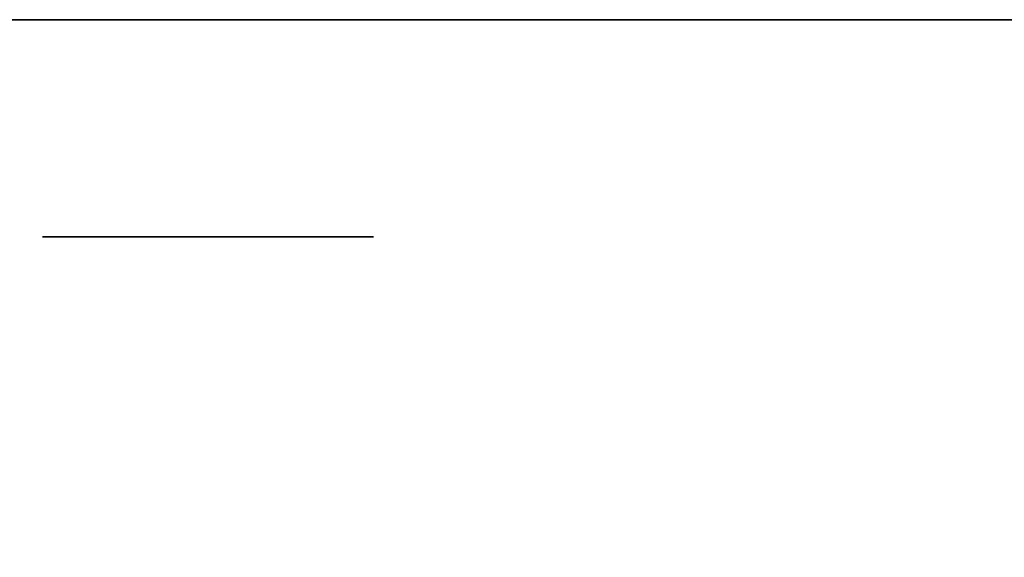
# Model space of a CAD drawing. Extents: x -1299 to -1246.9, y 2743.7 to 2747.9.
# Tile 195 of 1056: x -1292.9362 to -1292.8887, y 2744.8585 to 2744.8844. Entities that reach past the tile are written whole.
import ezdxf

# ---------------------------------------------------------------- set-up
doc = ezdxf.new("R2010")
doc.units = 0
doc.header["$LTSCALE"] = 150
doc.header["$MEASUREMENT"] = 0
doc.layers.add('3DFACE_BOLT', color=7, linetype='CONTINUOUS')
doc.layers.add('3DFACE_SHAPE', color=7, linetype='CONTINUOUS')

msp = doc.modelspace()

# ---------------------------------------------------------------- linework, layer by layer
at = {"layer": '3DFACE_BOLT', "color": 1}
for points, invisible_edges in [([(-1292.934727, 2744.823949, 0.135528), (-1292.935119, 2744.823949, 0.138), (-1292.934727, 2744.873949, 0.135528)], 14), ([(-1292.934727, 2744.873949, 0.135528), (-1292.935119, 2744.823949, 0.138), (-1292.935119, 2744.873949, 0.138)], 3), ([(-1292.935119, 2744.823949, 0.138), (-1292.934727, 2744.823949, 0.140472), (-1292.935119, 2744.873949, 0.138)], 14), ([(-1292.935119, 2744.873949, 0.138), (-1292.934727, 2744.823949, 0.140472), (-1292.934727, 2744.873949, 0.140472)], 3), ([(-1292.934727, 2744.873949, 0.135528), (-1292.935119, 2744.873949, 0.138), (-1292.934727, 2744.873949, 0.140472)], 12), ([(-1292.934727, 2744.823949, 0.065528), (-1292.935119, 2744.823949, 0.068), (-1292.934727, 2744.873949, 0.065528)], 14), ([(-1292.934727, 2744.873949, 0.065528), (-1292.935119, 2744.823949, 0.068), (-1292.935119, 2744.873949, 0.068)], 3), ([(-1292.935119, 2744.823949, 0.068), (-1292.934727, 2744.823949, 0.070472), (-1292.935119, 2744.873949, 0.068)], 14), ([(-1292.935119, 2744.873949, 0.068), (-1292.934727, 2744.823949, 0.070472), (-1292.934727, 2744.873949, 0.070472)], 3), ([(-1292.934727, 2744.873949, 0.065528), (-1292.935119, 2744.873949, 0.068), (-1292.934727, 2744.873949, 0.070472)], 12), ([(-1292.933591, 2744.823949, 0.133298), (-1292.934727, 2744.823949, 0.135528), (-1292.933591, 2744.873949, 0.133298)], 14), ([(-1292.933591, 2744.873949, 0.133298), (-1292.934727, 2744.823949, 0.135528), (-1292.934727, 2744.873949, 0.135528)], 3), ([(-1292.934727, 2744.823949, 0.140472), (-1292.933591, 2744.823949, 0.142702), (-1292.934727, 2744.873949, 0.140472)], 14), ([(-1292.934727, 2744.873949, 0.140472), (-1292.933591, 2744.823949, 0.142702), (-1292.933591, 2744.873949, 0.142702)], 3), ([(-1292.933591, 2744.873949, 0.133298), (-1292.934727, 2744.873949, 0.135528), (-1292.933591, 2744.873949, 0.142702)], 14), ([(-1292.933591, 2744.873949, 0.142702), (-1292.934727, 2744.873949, 0.135528), (-1292.934727, 2744.873949, 0.140472)], 3), ([(-1292.933591, 2744.823949, 0.063298), (-1292.934727, 2744.823949, 0.065528), (-1292.933591, 2744.873949, 0.063298)], 14), ([(-1292.933591, 2744.873949, 0.063298), (-1292.934727, 2744.823949, 0.065528), (-1292.934727, 2744.873949, 0.065528)], 3), ([(-1292.934727, 2744.823949, 0.070472), (-1292.933591, 2744.823949, 0.072702), (-1292.934727, 2744.873949, 0.070472)], 14), ([(-1292.934727, 2744.873949, 0.070472), (-1292.933591, 2744.823949, 0.072702), (-1292.933591, 2744.873949, 0.072702)], 3), ([(-1292.933591, 2744.873949, 0.063298), (-1292.934727, 2744.873949, 0.065528), (-1292.933591, 2744.873949, 0.072702)], 14), ([(-1292.933591, 2744.873949, 0.072702), (-1292.934727, 2744.873949, 0.065528), (-1292.934727, 2744.873949, 0.070472)], 3), ([(-1292.931821, 2744.823949, 0.131528), (-1292.933591, 2744.823949, 0.133298), (-1292.931821, 2744.873949, 0.131528)], 14), ([(-1292.931821, 2744.873949, 0.131528), (-1292.933591, 2744.823949, 0.133298), (-1292.933591, 2744.873949, 0.133298)], 3), ([(-1292.933591, 2744.823949, 0.142702), (-1292.931821, 2744.823949, 0.144472), (-1292.933591, 2744.873949, 0.142702)], 14), ([(-1292.933591, 2744.873949, 0.142702), (-1292.931821, 2744.823949, 0.144472), (-1292.931821, 2744.873949, 0.144472)], 3), ([(-1292.931821, 2744.873949, 0.131528), (-1292.933591, 2744.873949, 0.133298), (-1292.931821, 2744.873949, 0.144472)], 14), ([(-1292.931821, 2744.873949, 0.144472), (-1292.933591, 2744.873949, 0.133298), (-1292.933591, 2744.873949, 0.142702)], 3), ([(-1292.931821, 2744.823949, 0.061528), (-1292.933591, 2744.823949, 0.063298), (-1292.931821, 2744.873949, 0.061528)], 14), ([(-1292.931821, 2744.873949, 0.061528), (-1292.933591, 2744.823949, 0.063298), (-1292.933591, 2744.873949, 0.063298)], 3), ([(-1292.933591, 2744.823949, 0.072702), (-1292.931821, 2744.823949, 0.074472), (-1292.933591, 2744.873949, 0.072702)], 14), ([(-1292.933591, 2744.873949, 0.072702), (-1292.931821, 2744.823949, 0.074472), (-1292.931821, 2744.873949, 0.074472)], 3), ([(-1292.931821, 2744.873949, 0.061528), (-1292.933591, 2744.873949, 0.063298), (-1292.931821, 2744.873949, 0.074472)], 14), ([(-1292.931821, 2744.873949, 0.074472), (-1292.933591, 2744.873949, 0.063298), (-1292.933591, 2744.873949, 0.072702)], 3), ([(-1292.929591, 2744.823949, 0.130392), (-1292.931821, 2744.823949, 0.131528), (-1292.929591, 2744.873949, 0.130392)], 14), ([(-1292.929591, 2744.873949, 0.130392), (-1292.931821, 2744.823949, 0.131528), (-1292.931821, 2744.873949, 0.131528)], 3), ([(-1292.931821, 2744.823949, 0.144472), (-1292.929591, 2744.823949, 0.145608), (-1292.931821, 2744.873949, 0.144472)], 14), ([(-1292.931821, 2744.873949, 0.144472), (-1292.929591, 2744.823949, 0.145608), (-1292.929591, 2744.873949, 0.145608)], 3), ([(-1292.929591, 2744.873949, 0.130392), (-1292.931821, 2744.873949, 0.131528), (-1292.929591, 2744.873949, 0.145608)], 14), ([(-1292.929591, 2744.873949, 0.145608), (-1292.931821, 2744.873949, 0.131528), (-1292.931821, 2744.873949, 0.144472)], 3), ([(-1292.929591, 2744.823949, 0.060392), (-1292.931821, 2744.823949, 0.061528), (-1292.929591, 2744.873949, 0.060392)], 14), ([(-1292.929591, 2744.873949, 0.060392), (-1292.931821, 2744.823949, 0.061528), (-1292.931821, 2744.873949, 0.061528)], 3), ([(-1292.931821, 2744.823949, 0.074472), (-1292.929591, 2744.823949, 0.075608), (-1292.931821, 2744.873949, 0.074472)], 14), ([(-1292.931821, 2744.873949, 0.074472), (-1292.929591, 2744.823949, 0.075608), (-1292.929591, 2744.873949, 0.075608)], 3), ([(-1292.929591, 2744.873949, 0.060392), (-1292.931821, 2744.873949, 0.061528), (-1292.929591, 2744.873949, 0.075608)], 14), ([(-1292.929591, 2744.873949, 0.075608), (-1292.931821, 2744.873949, 0.061528), (-1292.931821, 2744.873949, 0.074472)], 3), ([(-1292.927119, 2744.823949, 0.13), (-1292.929591, 2744.823949, 0.130392), (-1292.927119, 2744.873949, 0.13)], 14), ([(-1292.927119, 2744.873949, 0.13), (-1292.929591, 2744.823949, 0.130392), (-1292.929591, 2744.873949, 0.130392)], 3), ([(-1292.929591, 2744.823949, 0.145608), (-1292.927119, 2744.823949, 0.146), (-1292.929591, 2744.873949, 0.145608)], 14), ([(-1292.929591, 2744.873949, 0.145608), (-1292.927119, 2744.823949, 0.146), (-1292.927119, 2744.873949, 0.146)], 3), ([(-1292.927119, 2744.873949, 0.13), (-1292.929591, 2744.873949, 0.130392), (-1292.927119, 2744.873949, 0.146)], 14), ([(-1292.927119, 2744.873949, 0.146), (-1292.929591, 2744.873949, 0.130392), (-1292.929591, 2744.873949, 0.145608)], 3), ([(-1292.927119, 2744.823949, 0.06), (-1292.929591, 2744.823949, 0.060392), (-1292.927119, 2744.873949, 0.06)], 14), ([(-1292.927119, 2744.873949, 0.06), (-1292.929591, 2744.823949, 0.060392), (-1292.929591, 2744.873949, 0.060392)], 3), ([(-1292.929591, 2744.823949, 0.075608), (-1292.927119, 2744.823949, 0.076), (-1292.929591, 2744.873949, 0.075608)], 14), ([(-1292.929591, 2744.873949, 0.075608), (-1292.927119, 2744.823949, 0.076), (-1292.927119, 2744.873949, 0.076)], 3), ([(-1292.927119, 2744.873949, 0.06), (-1292.929591, 2744.873949, 0.060392), (-1292.927119, 2744.873949, 0.076)], 14), ([(-1292.927119, 2744.873949, 0.076), (-1292.929591, 2744.873949, 0.060392), (-1292.929591, 2744.873949, 0.075608)], 3), ([(-1292.924647, 2744.823949, 0.130392), (-1292.927119, 2744.823949, 0.13), (-1292.924647, 2744.873949, 0.130392)], 14), ([(-1292.924647, 2744.873949, 0.130392), (-1292.927119, 2744.823949, 0.13), (-1292.927119, 2744.873949, 0.13)], 3), ([(-1292.927119, 2744.823949, 0.146), (-1292.924647, 2744.823949, 0.145608), (-1292.927119, 2744.873949, 0.146)], 14), ([(-1292.927119, 2744.873949, 0.146), (-1292.924647, 2744.823949, 0.145608), (-1292.924647, 2744.873949, 0.145608)], 3), ([(-1292.924647, 2744.873949, 0.130392), (-1292.927119, 2744.873949, 0.13), (-1292.924647, 2744.873949, 0.145608)], 14), ([(-1292.924647, 2744.873949, 0.145608), (-1292.927119, 2744.873949, 0.13), (-1292.927119, 2744.873949, 0.146)], 3), ([(-1292.924647, 2744.823949, 0.060392), (-1292.927119, 2744.823949, 0.06), (-1292.924647, 2744.873949, 0.060392)], 14), ([(-1292.924647, 2744.873949, 0.060392), (-1292.927119, 2744.823949, 0.06), (-1292.927119, 2744.873949, 0.06)], 3), ([(-1292.927119, 2744.823949, 0.076), (-1292.924647, 2744.823949, 0.075608), (-1292.927119, 2744.873949, 0.076)], 14), ([(-1292.927119, 2744.873949, 0.076), (-1292.924647, 2744.823949, 0.075608), (-1292.924647, 2744.873949, 0.075608)], 3), ([(-1292.924647, 2744.873949, 0.060392), (-1292.927119, 2744.873949, 0.06), (-1292.924647, 2744.873949, 0.075608)], 14), ([(-1292.924647, 2744.873949, 0.075608), (-1292.927119, 2744.873949, 0.06), (-1292.927119, 2744.873949, 0.076)], 3), ([(-1292.922416, 2744.823949, 0.131528), (-1292.924647, 2744.823949, 0.130392), (-1292.922416, 2744.873949, 0.131528)], 14), ([(-1292.922416, 2744.873949, 0.131528), (-1292.924647, 2744.823949, 0.130392), (-1292.924647, 2744.873949, 0.130392)], 3), ([(-1292.924647, 2744.823949, 0.145608), (-1292.922416, 2744.823949, 0.144472), (-1292.924647, 2744.873949, 0.145608)], 14), ([(-1292.924647, 2744.873949, 0.145608), (-1292.922416, 2744.823949, 0.144472), (-1292.922416, 2744.873949, 0.144472)], 3), ([(-1292.922416, 2744.873949, 0.131528), (-1292.924647, 2744.873949, 0.130392), (-1292.922416, 2744.873949, 0.144472)], 14), ([(-1292.922416, 2744.873949, 0.144472), (-1292.924647, 2744.873949, 0.130392), (-1292.924647, 2744.873949, 0.145608)], 3), ([(-1292.922416, 2744.823949, 0.061528), (-1292.924647, 2744.823949, 0.060392), (-1292.922416, 2744.873949, 0.061528)], 14), ([(-1292.922416, 2744.873949, 0.061528), (-1292.924647, 2744.823949, 0.060392), (-1292.924647, 2744.873949, 0.060392)], 3), ([(-1292.924647, 2744.823949, 0.075608), (-1292.922416, 2744.823949, 0.074472), (-1292.924647, 2744.873949, 0.075608)], 14), ([(-1292.924647, 2744.873949, 0.075608), (-1292.922416, 2744.823949, 0.074472), (-1292.922416, 2744.873949, 0.074472)], 3), ([(-1292.922416, 2744.873949, 0.061528), (-1292.924647, 2744.873949, 0.060392), (-1292.922416, 2744.873949, 0.074472)], 14), ([(-1292.922416, 2744.873949, 0.074472), (-1292.924647, 2744.873949, 0.060392), (-1292.924647, 2744.873949, 0.075608)], 3), ([(-1292.920647, 2744.823949, 0.133298), (-1292.922416, 2744.823949, 0.131528), (-1292.920647, 2744.873949, 0.133298)], 14), ([(-1292.920647, 2744.873949, 0.133298), (-1292.922416, 2744.823949, 0.131528), (-1292.922416, 2744.873949, 0.131528)], 3), ([(-1292.922416, 2744.823949, 0.144472), (-1292.920647, 2744.823949, 0.142702), (-1292.922416, 2744.873949, 0.144472)], 14), ([(-1292.922416, 2744.873949, 0.144472), (-1292.920647, 2744.823949, 0.142702), (-1292.920647, 2744.873949, 0.142702)], 3), ([(-1292.920647, 2744.873949, 0.133298), (-1292.922416, 2744.873949, 0.131528), (-1292.920647, 2744.873949, 0.142702)], 14), ([(-1292.920647, 2744.873949, 0.142702), (-1292.922416, 2744.873949, 0.131528), (-1292.922416, 2744.873949, 0.144472)], 3), ([(-1292.920647, 2744.823949, 0.063298), (-1292.922416, 2744.823949, 0.061528), (-1292.920647, 2744.873949, 0.063298)], 14), ([(-1292.920647, 2744.873949, 0.063298), (-1292.922416, 2744.823949, 0.061528), (-1292.922416, 2744.873949, 0.061528)], 3), ([(-1292.922416, 2744.823949, 0.074472), (-1292.920647, 2744.823949, 0.072702), (-1292.922416, 2744.873949, 0.074472)], 14), ([(-1292.922416, 2744.873949, 0.074472), (-1292.920647, 2744.823949, 0.072702), (-1292.920647, 2744.873949, 0.072702)], 3), ([(-1292.920647, 2744.873949, 0.063298), (-1292.922416, 2744.873949, 0.061528), (-1292.920647, 2744.873949, 0.072702)], 14), ([(-1292.920647, 2744.873949, 0.072702), (-1292.922416, 2744.873949, 0.061528), (-1292.922416, 2744.873949, 0.074472)], 3), ([(-1292.91951, 2744.823949, 0.135528), (-1292.920647, 2744.823949, 0.133298), (-1292.91951, 2744.873949, 0.135528)], 14), ([(-1292.91951, 2744.873949, 0.135528), (-1292.920647, 2744.823949, 0.133298), (-1292.920647, 2744.873949, 0.133298)], 3), ([(-1292.920647, 2744.823949, 0.142702), (-1292.91951, 2744.823949, 0.140472), (-1292.920647, 2744.873949, 0.142702)], 14), ([(-1292.920647, 2744.873949, 0.142702), (-1292.91951, 2744.823949, 0.140472), (-1292.91951, 2744.873949, 0.140472)], 3), ([(-1292.91951, 2744.873949, 0.135528), (-1292.920647, 2744.873949, 0.133298), (-1292.91951, 2744.873949, 0.140472)], 14), ([(-1292.91951, 2744.873949, 0.140472), (-1292.920647, 2744.873949, 0.133298), (-1292.920647, 2744.873949, 0.142702)], 3), ([(-1292.91951, 2744.823949, 0.065528), (-1292.920647, 2744.823949, 0.063298), (-1292.91951, 2744.873949, 0.065528)], 14), ([(-1292.91951, 2744.873949, 0.065528), (-1292.920647, 2744.823949, 0.063298), (-1292.920647, 2744.873949, 0.063298)], 3), ([(-1292.920647, 2744.823949, 0.072702), (-1292.91951, 2744.823949, 0.070472), (-1292.920647, 2744.873949, 0.072702)], 14), ([(-1292.920647, 2744.873949, 0.072702), (-1292.91951, 2744.823949, 0.070472), (-1292.91951, 2744.873949, 0.070472)], 3), ([(-1292.91951, 2744.873949, 0.065528), (-1292.920647, 2744.873949, 0.063298), (-1292.91951, 2744.873949, 0.070472)], 14), ([(-1292.91951, 2744.873949, 0.070472), (-1292.920647, 2744.873949, 0.063298), (-1292.920647, 2744.873949, 0.072702)], 3), ([(-1292.919119, 2744.823949, 0.138), (-1292.91951, 2744.823949, 0.135528), (-1292.919119, 2744.873949, 0.138)], 14), ([(-1292.919119, 2744.873949, 0.138), (-1292.91951, 2744.823949, 0.135528), (-1292.91951, 2744.873949, 0.135528)], 3), ([(-1292.91951, 2744.823949, 0.140472), (-1292.919119, 2744.823949, 0.138), (-1292.91951, 2744.873949, 0.140472)], 14), ([(-1292.91951, 2744.873949, 0.140472), (-1292.919119, 2744.823949, 0.138), (-1292.919119, 2744.873949, 0.138)], 3), ([(-1292.919119, 2744.873949, 0.138), (-1292.91951, 2744.873949, 0.135528), (-1292.91951, 2744.873949, 0.140472)], 2), ([(-1292.919119, 2744.823949, 0.068), (-1292.91951, 2744.823949, 0.065528), (-1292.919119, 2744.873949, 0.068)], 14), ([(-1292.919119, 2744.873949, 0.068), (-1292.91951, 2744.823949, 0.065528), (-1292.91951, 2744.873949, 0.065528)], 3), ([(-1292.91951, 2744.823949, 0.070472), (-1292.919119, 2744.823949, 0.068), (-1292.91951, 2744.873949, 0.070472)], 14), ([(-1292.91951, 2744.873949, 0.070472), (-1292.919119, 2744.823949, 0.068), (-1292.919119, 2744.873949, 0.068)], 3), ([(-1292.919119, 2744.873949, 0.068), (-1292.91951, 2744.873949, 0.065528), (-1292.91951, 2744.873949, 0.070472)], 2)]:
    msp.add_3dface(points, dxfattribs=dict(at, invisible_edges=invisible_edges))
at = {"layer": '3DFACE_SHAPE', "color": 13}
for points, invisible_edges in [([(-1289.046219, 2744.884449, 0.206), (-1292.944219, 2744.884449, 0.206), (-1289.046219, 2744.782449, 0.206)], 2), ([(-1292.944219, 2744.884449, 0.206), (-1292.944219, 2744.782449, 0.206), (-1289.046219, 2744.782449, 0.206)], 12), ([(-1289.046219, 2744.884449, 0.198), (-1292.944219, 2744.884449, 0.198), (-1289.046219, 2744.884449, 0.206)], 2), ([(-1292.944219, 2744.884449, 0.198), (-1292.944219, 2744.884449, 0.206), (-1289.046219, 2744.884449, 0.206)], 12), ([(-1289.046219, 2744.884449, 0.198), (-1292.927119, 2744.836549, 0.198), (-1292.944219, 2744.884449, 0.198)], 3), ([(-1292.927119, 2744.836549, 0.198), (-1292.944219, 2744.836549, 0.198), (-1292.944219, 2744.884449, 0.198)], 12), ([(-1289.046219, 2744.884449, 0.008), (-1292.944219, 2744.884449, 0.008), (-1289.046219, 2744.836549, 0.008)], 2), ([(-1292.944219, 2744.884449, 0.008), (-1292.944219, 2744.836549, 0.008), (-1289.046219, 2744.836549, 0.008)], 12), ([(-1289.046219, 2744.884449), (-1292.944219, 2744.884449), (-1289.046219, 2744.884449, 0.008)], 2), ([(-1292.944219, 2744.884449), (-1292.944219, 2744.884449, 0.008), (-1289.046219, 2744.884449, 0.008)], 12), ([(-1289.046219, 2744.782449), (-1292.944219, 2744.782449), (-1289.046219, 2744.884449)], 2), ([(-1292.944219, 2744.782449), (-1292.944219, 2744.884449), (-1289.046219, 2744.884449)], 12), ([(-1289.063319, 2744.836549, 0.198), (-1292.927119, 2744.836549, 0.198), (-1289.046219, 2744.884449, 0.198)], 14)]:
    msp.add_3dface(points, dxfattribs=dict(at, invisible_edges=invisible_edges))

doc.saveas('drawing.dxf')
